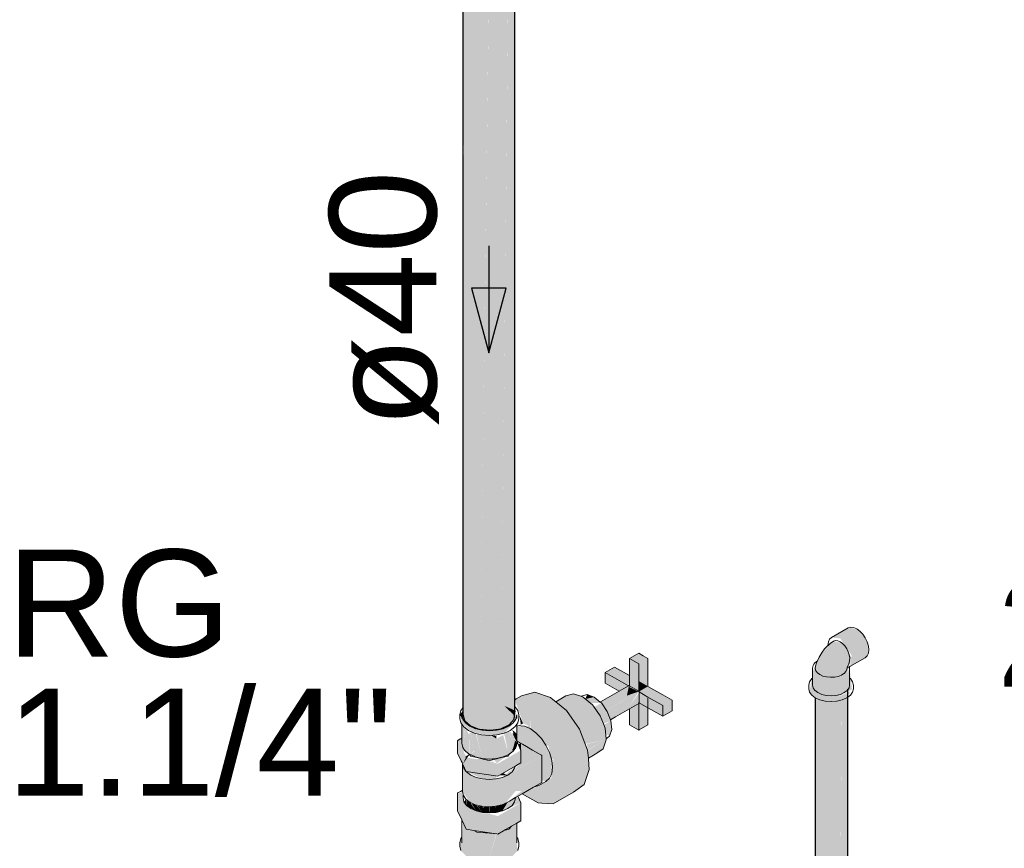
# Model space of a CAD drawing. Header units: millimetres. Extents: x 567 to 934, y -1 to 364.
# Tile 979 of 1056: x 747.38 to 749.22, y 194.71 to 196.26. Entities that reach past the tile are written whole.
import ezdxf

# ---------------------------------------------------------------- set-up
doc = ezdxf.new("R2010")
doc.units = ezdxf.units.MM
doc.header["$MEASUREMENT"] = 0
doc.linetypes.add('NULL', pattern=[0])
for name, color, linetype, lineweight in [('AF-Condutos', 140, 'Continuous', 25), ('AF-Peça de utilização', 152, 'Continuous', 18), ('AF-Registro', 253, 'Continuous', 18), ('AF-Sentido conduto', 140, 'Continuous', 30), ('AF-Textos conduto', 7, 'Continuous', 9), ('Textos', 7, 'Continuous', 9)]:
    doc.layers.add(name, color=color, linetype=linetype, lineweight=lineweight)
doc.styles.add('Arial', font='arial.ttf')

msp = doc.modelspace()

# ---------------------------------------------------------------- hatches: boundary and pattern name
at = {"layer": 'AF-Condutos', "linetype": 'Continuous'}
for points in [[(748.2095, 194.9773), (748.2127, 194.9535), (748.2127, 196.5338)], [(748.2095, 194.9651), (748.2126, 196.5185), (748.2095, 196.5208)], [(748.2127, 194.9535), (748.2238, 194.9436), (748.2238, 196.5239)], [(748.2127, 196.5182), (748.2127, 194.9535), (748.2237, 196.5102)], [(748.2408, 194.9372), (748.2408, 196.5175), (748.2238, 194.9443)], [(748.2408, 194.9372), (748.261, 194.9354), (748.2612, 194.9516), (748.261, 196.5157)], [(748.261, 194.9354), (748.2714, 194.937), (748.2806, 196.5187)], [(748.2714, 194.937), (748.2806, 194.9384), (748.2806, 196.5187)], [(748.2967, 194.994), (748.2965, 196.5261), (748.2806, 194.9384), (748.2965, 194.9458), (748.3057, 194.9563), (748.3057, 196.5196), (748.3056, 196.5196)], [(748.3056, 196.5189), (748.2965, 196.5148), (748.2967, 194.994)], [(748.3057, 194.9563), (748.3068, 196.5204), (748.3057, 196.5196)], [(748.3068, 194.968), (748.3068, 196.5204), (748.3058, 195.0191)], [(748.2238, 196.5127), (748.2238, 194.9436), (748.2407, 196.5058)], [(748.2408, 196.5058), (748.2408, 194.9372), (748.2608, 196.507)], [(748.2805, 196.5088), (748.261, 196.5073), (748.2612, 194.9516)], [(748.2963, 196.5135), (748.2806, 196.5098), (748.2806, 194.9384)], [(748.9254, 195.0054), (748.9176, 193.1735), (748.9174, 194.9997), (748.9065, 193.1974), (748.906, 194.9964), (748.894, 193.2243), (748.8933, 194.996), (748.8814, 193.1231), (748.8933, 193.1205), (748.9174, 193.1242), (748.9287, 193.137), (748.9287, 195.0125), (748.9255, 193.1565)], [(748.8679, 193.1352), (748.8814, 193.1231), (748.8814, 194.9986), (748.8725, 193.1497), (748.8724, 195.0038)], [(748.8679, 194.9962), (748.8679, 193.1352), (748.8724, 194.9928)], [(748.8724, 194.9933), (748.8725, 193.1497), (748.8814, 194.9902)], [(748.8814, 193.1231), (748.8817, 193.1549), (748.8814, 194.9986)], [(748.8814, 194.9903), (748.8817, 193.1549), (748.8933, 194.9883)], [(748.8933, 194.9887), (748.894, 193.2243), (748.906, 194.9884)], [(748.9173, 194.9906), (748.9061, 194.9897), (748.9065, 193.1974)], [(748.9254, 194.994), (748.9174, 194.9921), (748.9176, 193.1735)], [(748.9287, 194.9969), (748.9254, 194.9954), (748.9255, 193.1565)]]:
    msp.add_hatch(color=151, dxfattribs=at).paths.add_polyline_path(points)
at = {"layer": 'AF-Peça de utilização', "linetype": 'Continuous'}
for points in [[(748.9327, 195.0544), (748.9615, 195.071), (748.9674, 195.0794), (748.9651, 195.1006), (748.9514, 195.1207), (748.9341, 195.128), (748.8985, 195.1087), (748.9145, 195.1071), (748.9364, 195.0751)], [(748.9323, 195.0515), (748.9276, 195.0414), (748.936, 195.0715), (748.919, 195.0975), (748.9022, 195.1022), (748.8809, 195.0812), (748.8639, 195.0463), (748.8573, 195.0069), (748.8679, 194.9963), (748.8867, 194.9899), (748.9083, 194.9899), (748.927, 194.9961), (748.9336, 195.0079), (748.9083, 194.9967), (748.9366, 195.0121)]]:
    msp.add_hatch(color=161, dxfattribs=at).paths.add_polyline_path(points)
at = {"layer": 'AF-Registro', "linetype": 'Continuous'}
for points in [[(748.5209, 195.0695), (748.5469, 195.0745), (748.5382, 195.0795)], [(748.5469, 195.0745), (748.5209, 195.0695), (748.5296, 195.0645), (748.5556, 195.0695)], [(748.5209, 195.0195), (748.5376, 195.0089), (748.5382, 195.0595), (748.5209, 195.0695)], [(748.5382, 195.0595), (748.5556, 195.0175), (748.5556, 195.0695), (748.5296, 195.0645)], [(748.5209, 195.0375), (748.4932, 195.0535), (748.4759, 195.0435), (748.5209, 195.032)], [(748.5188, 195.0183), (748.4759, 195.0435), (748.4759, 195.0235), (748.5019, 195.0085)], [(748.5391, 195.027), (748.5556, 195.0175), (748.5391, 195.0574)], [(748.5192, 195.0185), (748.5209, 195.032), (748.479, 195.0427)], [(748.5391, 195.008), (748.5556, 195.0175), (748.5382, 195.0275)], [(748.5193, 195.0185), (748.4671, 194.9885), (748.478, 194.973), (748.5382, 195.0077), (748.5163, 195.0002)], [(748.5382, 195.0075), (748.4787, 194.9731), (748.4801, 194.9695), (748.5209, 194.9809)], [(748.5196, 195.0168), (748.5163, 195.0002), (748.538, 195.0077)], [(748.5391, 195.008), (748.5556, 194.9975), (748.6006, 194.9915), (748.5556, 195.0175)], [(748.5391, 194.9872), (748.5833, 194.9615), (748.5833, 194.9815), (748.5391, 195.0069)], [(748.3783, 194.7979), (748.4164, 194.8199), (748.4367, 194.8342), (748.446, 194.862), (748.4429, 194.8985), (748.4278, 194.9375), (748.4033, 194.9722), (748.3737, 194.9965), (748.3356, 194.9745), (748.3356, 194.9611), (748.3396, 194.8986), (748.3524, 194.9243), (748.3356, 194.9385), (748.3356, 194.9745), (748.3737, 194.9965), (748.3441, 195.0064), (748.3196, 194.9999), (748.3068, 194.9925), (748.3225, 194.9483), (748.3333, 194.9431), (748.3106, 194.9428), (748.3106, 194.9167), (748.3182, 194.9073), (748.3183, 194.8745), (748.3003, 194.8558), (748.3572, 194.8884), (748.3586, 194.8863), (748.3572, 194.8423), (748.365, 194.8396), (748.3757, 194.8549), (748.3757, 194.8798), (748.365, 194.9075), (748.3695, 194.9062), (748.3749, 194.8826), (748.4048, 194.8765), (748.4079, 194.84), (748.3766, 194.8619), (748.3746, 194.8453), (748.3456, 194.8302), (748.3507, 194.7996)], [(748.3833, 194.9887), (748.3865, 194.986), (748.4167, 195.0034), (748.4021, 194.9996)], [(748.4167, 195.0034), (748.3865, 194.986), (748.398, 194.9765), (748.4343, 194.9975)], [(748.405, 194.9707), (748.4519, 194.983), (748.4343, 194.9975), (748.3996, 194.9775)], [(748.4387, 194.9939), (748.4551, 194.9975), (748.4417, 195.002)], [(748.4551, 194.9975), (748.4387, 194.9939), (748.4476, 194.9866), (748.4685, 194.9865)], [(748.5382, 194.9858), (748.5382, 195.0044), (748.5209, 194.9809), (748.4801, 194.9694), (748.4856, 194.9552)], [(748.5556, 194.9455), (748.5556, 194.9955), (748.5391, 194.9854), (748.5382, 194.9355)], [(748.5833, 194.9615), (748.6006, 194.9715), (748.6006, 194.9915), (748.5556, 194.9975), (748.5833, 194.9815)], [(748.2095, 194.9717), (748.204, 194.964), (748.2095, 194.9564)], [(748.3088, 194.9564), (748.3106, 194.9641), (748.2815, 194.978)], [(748.3047, 194.9551), (748.3062, 194.9615), (748.2855, 194.9803)], [(748.3063, 194.9628), (748.3088, 194.9717), (748.287, 194.9811)], [(748.4265, 194.9393), (748.4665, 194.9624), (748.4519, 194.983), (748.4044, 194.9706)], [(748.466, 194.963), (748.4796, 194.9708), (748.4685, 194.9865), (748.455, 194.9787)], [(748.4864, 194.9532), (748.4796, 194.9708), (748.4662, 194.9631), (748.4723, 194.9475)], [(748.5209, 194.9755), (748.5209, 194.9455), (748.5382, 194.9355), (748.5382, 194.9855)], [(748.2077, 194.9589), (748.2059, 194.9493), (748.2271, 194.932), (748.2591, 194.9257), (748.2867, 194.93), (748.3106, 194.9545), (748.2849, 194.9383), (748.2591, 194.9343), (748.2345, 194.9363)], [(748.3223, 194.9482), (748.3156, 194.9633), (748.3181, 194.946)], [(748.4755, 194.9392), (748.4665, 194.9624), (748.427, 194.9396), (748.4301, 194.9315)], [(748.4836, 194.9241), (748.4878, 194.9367), (748.4864, 194.9532), (748.4656, 194.9412), (748.4755, 194.9392), (748.4763, 194.93)], [(748.2077, 194.9112), (748.2095, 194.9035), (748.214, 194.938), (748.2077, 194.9468)], [(748.2095, 194.9035), (748.2218, 194.8909), (748.2211, 194.9285), (748.2146, 194.9392)], [(748.2313, 194.8956), (748.2228, 194.8907), (748.2458, 194.8825), (748.234, 194.9294), (748.2236, 194.9335)], [(748.3037, 194.8963), (748.2962, 194.9331), (748.2867, 194.93), (748.2955, 194.8902)], [(748.3088, 194.9035), (748.3058, 194.9249), (748.2962, 194.9342), (748.3034, 194.8991)], [(748.3106, 194.9288), (748.3018, 194.9366), (748.3102, 194.9156)], [(748.4774, 194.9174), (748.4755, 194.9392), (748.4301, 194.9315), (748.4384, 194.91), (748.4728, 194.9165), (748.443, 194.8976)], [(748.2156, 194.8591), (748.2158, 194.8822), (748.275, 194.873), (748.2418, 194.883), (748.2361, 194.8812), (748.217, 194.8841), (748.2, 194.9163), (748.2, 194.8928)], [(748.2077, 194.9208), (748.2002, 194.9164), (748.2119, 194.8914)], [(748.231, 194.8968), (748.2241, 194.9302), (748.2211, 194.9285), (748.2228, 194.8906)], [(748.2849, 194.9266), (748.2725, 194.9194), (748.2597, 194.9258), (748.2353, 194.9275), (748.2458, 194.8825), (748.2725, 194.8825), (748.2955, 194.8902)], [(748.2725, 194.9194), (748.2725, 194.9247), (748.2621, 194.926)], [(748.2884, 194.887), (748.3093, 194.9089), (748.298, 194.9226)], [(748.3097, 194.9074), (748.3075, 194.9156), (748.3027, 194.8983)], [(748.4728, 194.9165), (748.4419, 194.9099), (748.4429, 194.8983)], [(748.4718, 194.9009), (748.4774, 194.9174), (748.443, 194.8976), (748.4441, 194.8849)], [(748.275, 194.8495), (748.3183, 194.898), (748.275, 194.873), (748.2158, 194.8822), (748.2158, 194.8586)], [(748.3183, 194.8745), (748.3183, 194.898), (748.275, 194.8495)], [(748.3126, 194.9088), (748.3183, 194.8942), (748.3183, 194.9106)], [(748.2223, 194.8902), (748.2156, 194.8852), (748.21, 194.8724)], [(748.2366, 194.8845), (748.2688, 194.8766), (748.2613, 194.8809)], [(748.2905, 194.8864), (748.2673, 194.8808), (748.2737, 194.8738)], [(748.2928, 194.851), (748.2927, 194.8033), (748.3082, 194.8217), (748.3192, 194.822), (748.2969, 194.803), (748.3572, 194.8379), (748.3572, 194.8884)], [(748.3766, 194.8619), (748.4079, 194.84), (748.4048, 194.8765), (748.379, 194.8818)], [(748.209, 194.8206), (748.2234, 194.8006), (748.2453, 194.7933), (748.2707, 194.7933), (748.2927, 194.8006), (748.2927, 194.8511), (748.2707, 194.8438), (748.2456, 194.8429), (748.2156, 194.8569), (748.209, 194.8711)], [(748.3068, 194.8678), (748.2836, 194.8472), (748.2938, 194.8517)], [(748.2156, 194.8591), (748.2465, 194.8444), (748.2718, 194.8444), (748.2718, 194.85)], [(748.2927, 194.8511), (748.2852, 194.8554), (748.2778, 194.8511)], [(748.3507, 194.7996), (748.3458, 194.8292), (748.3208, 194.8169)], [(748.2078, 194.8194), (748.2, 194.8182), (748.2158, 194.7841), (748.275, 194.7749), (748.2557, 194.7805), (748.2456, 194.7798), (748.2122, 194.8012)], [(748.2158, 194.7841), (748.2, 194.8182), (748.2, 194.7847)], [(748.2159, 194.8062), (748.2118, 194.8017), (748.2167, 194.7949)], [(748.3131, 194.811), (748.2938, 194.8013), (748.2836, 194.7846), (748.3183, 194.7999)], [(748.2158, 194.7505), (748.275, 194.7414), (748.3183, 194.7999), (748.275, 194.7749)], [(748.2167, 194.8036), (748.2167, 194.7949), (748.2236, 194.8005)], [(748.2236, 194.8005), (748.2167, 194.7949), (748.2346, 194.7846)], [(748.2266, 194.7978), (748.2346, 194.7846), (748.2346, 194.7956)], [(748.2346, 194.7959), (748.2346, 194.7846), (748.2465, 194.7817)], [(748.2369, 194.7939), (748.2465, 194.7817), (748.2465, 194.793)], [(748.2584, 194.7924), (748.2465, 194.7817), (748.2591, 194.7808)], [(748.2465, 194.7915), (748.2465, 194.7817), (748.2584, 194.7923)], [(748.2713, 194.7935), (748.2591, 194.7808), (748.2718, 194.7817)], [(748.2712, 194.7933), (748.2591, 194.7924), (748.2591, 194.7808)], [(748.2836, 194.7846), (748.2937, 194.8011), (748.2836, 194.7966), (748.2718, 194.7817)], [(748.2833, 194.7963), (748.2718, 194.7936), (748.2718, 194.7817)], [(748.275, 194.7414), (748.3183, 194.7664), (748.3183, 194.7999), (748.3106, 194.7895)], [(748.2, 194.7847), (748.2158, 194.7505), (748.275, 194.7749), (748.2158, 194.7841)], [(748.2095, 194.7328), (748.204, 194.7251), (748.2059, 194.7104), (748.2202, 194.6961), (748.2449, 194.6879), (748.2734, 194.6879), (748.2981, 194.6961), (748.3124, 194.7104), (748.3106, 194.7251), (748.3106, 194.7619), (748.2728, 194.7417), (748.2591, 194.6954), (748.2591, 194.7418), (748.2228, 194.7494), (748.2228, 194.7041), (748.2154, 194.7514), (748.21, 194.763)], [(748.2155, 194.7505), (748.2228, 194.7041), (748.2228, 194.7494)], [(748.2721, 194.7417), (748.2583, 194.743), (748.2591, 194.6954)]]:
    msp.add_hatch(color=254, dxfattribs=at).paths.add_polyline_path(points)

# ---------------------------------------------------------------- linework, layer by layer
at = {"layer": 'AF-Condutos'}
for p, q in [((748.2095, 196.5208), (748.2095, 194.9651)), ((748.3068, 195.0187), (748.3068, 196.5204)), ((748.3068, 194.9966), (748.3068, 195.0187)), ((748.9287, 193.1518), (748.9287, 195.0125)), ((748.3068, 194.9925), (748.3068, 194.9966)), ((748.3068, 194.968), (748.3068, 194.9925)), ((748.8679, 194.9963), (748.8679, 194.9962)), ((748.8679, 194.9962), (748.8679, 193.1352)), ((748.2095, 194.9651), (748.2127, 194.9535)), ((748.2127, 194.9535), (748.2238, 194.9436)), ((748.2965, 194.9458), (748.3057, 194.9563)), ((748.3057, 194.9563), (748.3068, 194.968)), ((748.2238, 194.9436), (748.238, 194.9383)), ((748.238, 194.9383), (748.2408, 194.9372)), ((748.2408, 194.9372), (748.261, 194.9354)), ((748.261, 194.9354), (748.2714, 194.937)), ((748.2714, 194.937), (748.2806, 194.9384)), ((748.2806, 194.9384), (748.2965, 194.9458))]:
    msp.add_line(p, q, dxfattribs=at)
at = {"layer": 'AF-Peça de utilização'}
for p, q in [((748.9294, 195.1266), (748.8985, 195.1087)), ((748.9341, 195.128), (748.9294, 195.1266)), ((748.9396, 195.1275), (748.9341, 195.128)), ((748.9455, 195.125), (748.9396, 195.1275)), ((748.9514, 195.1207), (748.9455, 195.125)), ((748.9568, 195.1149), (748.9514, 195.1207)), ((748.8926, 195.1004), (748.8918, 195.094)), ((748.8949, 195.1054), (748.8926, 195.1004)), ((748.8985, 195.1087), (748.8949, 195.1054)), ((748.9022, 195.1022), (748.8959, 195.0973)), ((748.9059, 195.1032), (748.9022, 195.1022)), ((748.91, 195.1027), (748.9059, 195.1032)), ((748.9145, 195.1008), (748.91, 195.1027)), ((748.919, 195.0975), (748.9145, 195.1008)), ((748.9615, 195.1081), (748.9568, 195.1149)), ((748.9651, 195.1006), (748.9615, 195.1081)), ((748.9674, 195.0929), (748.9651, 195.1006)), ((748.8809, 195.0812), (748.8753, 195.0723)), ((748.8855, 195.0876), (748.8809, 195.0812)), ((748.8912, 195.0931), (748.8855, 195.0876)), ((748.8919, 195.0937), (748.8912, 195.0931)), ((748.8918, 195.094), (748.8919, 195.0937)), ((748.8959, 195.0973), (748.8919, 195.0937)), ((748.9232, 195.0931), (748.919, 195.0975)), ((748.9268, 195.0879), (748.9232, 195.0931)), ((748.9297, 195.0822), (748.9268, 195.0879)), ((748.9316, 195.0764), (748.9297, 195.0822)), ((748.9682, 195.0857), (748.9674, 195.0929)), ((748.9674, 195.0794), (748.9682, 195.0857)), ((748.8722, 195.0651), (748.8674, 195.0615)), ((748.8722, 195.0651), (748.8706, 195.0613)), ((748.8753, 195.0723), (748.8722, 195.0651)), ((748.9312, 195.0612), (748.9323, 195.0656)), ((748.9324, 195.0707), (748.9316, 195.0764)), ((748.9323, 195.0656), (748.9324, 195.0707)), ((748.9327, 195.0544), (748.9615, 195.071)), ((748.9615, 195.071), (748.9651, 195.0744)), ((748.9651, 195.0744), (748.9674, 195.0794)), ((748.8639, 195.0567), (748.8627, 195.0515)), ((748.8627, 195.0515), (748.8627, 195.0329)), ((748.8656, 195.0591), (748.8639, 195.0567)), ((748.8674, 195.0615), (748.8656, 195.0591)), ((748.8687, 195.0551), (748.868, 195.0509)), ((748.868, 195.0509), (748.8692, 195.0467)), ((748.8706, 195.0613), (748.8687, 195.0551)), ((748.8692, 195.0467), (748.8721, 195.0428)), ((748.9219, 195.0417), (748.9253, 195.0455)), ((748.9253, 195.0455), (748.9272, 195.0496)), ((748.9272, 195.0496), (748.9274, 195.0515)), ((748.9274, 195.0522), (748.9306, 195.0531)), ((748.9274, 195.0522), (748.9275, 195.053)), ((748.9274, 195.0515), (748.9274, 195.0522)), ((748.9275, 195.053), (748.9294, 195.0574)), ((748.9294, 195.0574), (748.9299, 195.0584)), ((748.9299, 195.0584), (748.9305, 195.0596)), ((748.9305, 195.0596), (748.9312, 195.0612)), ((748.9306, 195.0531), (748.9318, 195.0538)), ((748.9318, 195.0538), (748.9327, 195.0544)), ((748.9323, 195.0515), (748.9318, 195.0538)), ((748.9323, 195.0345), (748.9323, 195.0515)), ((748.8573, 195.0261), (748.8559, 195.0199)), ((748.8615, 195.0319), (748.8573, 195.0261)), ((748.8627, 195.0329), (748.8615, 195.0319)), ((748.8627, 195.0329), (748.8627, 195.0199)), ((748.8721, 195.0428), (748.8766, 195.0394)), ((748.8766, 195.0394), (748.8825, 195.0368)), ((748.8825, 195.0368), (748.8892, 195.0351)), ((748.8892, 195.0351), (748.8965, 195.0344)), ((748.8965, 195.0344), (748.9038, 195.0348)), ((748.9038, 195.0348), (748.9108, 195.0362)), ((748.9108, 195.0362), (748.9169, 195.0386)), ((748.9169, 195.0386), (748.9195, 195.0402)), ((748.9195, 195.0402), (748.9212, 195.0413)), ((748.9212, 195.0413), (748.9219, 195.0417)), ((748.9323, 195.0329), (748.9323, 195.0345)), ((748.9323, 195.0199), (748.9323, 195.0329)), ((748.9336, 195.0319), (748.9323, 195.0329)), ((748.9377, 195.0261), (748.9336, 195.0319)), ((748.9392, 195.0199), (748.9377, 195.0261)), ((748.8559, 195.0199), (748.8559, 195.0131)), ((748.8559, 195.0131), (748.8573, 195.0069)), ((748.8573, 195.0069), (748.8615, 195.0011)), ((748.8627, 195.0199), (748.8639, 195.0147)), ((748.8639, 195.0147), (748.8674, 195.0099)), ((748.8674, 195.0099), (748.8679, 195.0095)), ((748.8679, 195.0095), (748.8729, 195.0057)), ((748.9221, 195.0057), (748.9276, 195.0099)), ((748.9276, 195.0099), (748.9287, 195.0113)), ((748.9287, 195.0113), (748.9311, 195.0147)), ((748.9311, 195.0147), (748.9323, 195.0199)), ((748.9336, 195.0011), (748.9377, 195.0069)), ((748.9377, 195.0069), (748.9392, 195.0131)), ((748.9392, 195.0131), (748.9392, 195.0199)), ((748.8615, 195.0011), (748.8679, 194.9963)), ((748.8679, 194.9963), (748.8681, 194.9961)), ((748.8681, 194.9961), (748.8767, 194.9923)), ((748.8729, 195.0057), (748.8801, 195.0025)), ((748.8767, 194.9923), (748.8867, 194.9899)), ((748.8801, 195.0025), (748.8885, 195.0005)), ((748.8867, 194.9899), (748.8975, 194.9891)), ((748.8885, 195.0005), (748.8975, 194.9998)), ((748.8975, 194.9998), (748.9065, 195.0005)), ((748.8975, 194.9891), (748.9083, 194.9899)), ((748.9065, 195.0005), (748.9149, 195.0025)), ((748.9083, 194.9899), (748.9183, 194.9923)), ((748.9149, 195.0025), (748.9221, 195.0057)), ((748.9183, 194.9923), (748.927, 194.9961)), ((748.927, 194.9961), (748.9287, 194.9974)), ((748.9287, 194.9974), (748.9336, 195.0011))]:
    msp.add_line(p, q, dxfattribs=at)
at = {"layer": 'AF-Registro'}
for p, q in [((748.5382, 195.0795), (748.5209, 195.0695)), ((748.5209, 195.0695), (748.5296, 195.0645)), ((748.5296, 195.0645), (748.5209, 195.0695)), ((748.5209, 195.0695), (748.5209, 195.0375)), ((748.5296, 195.0645), (748.5382, 195.0595)), ((748.5382, 195.0595), (748.5296, 195.0645)), ((748.5469, 195.0745), (748.5382, 195.0795)), ((748.5556, 195.0695), (748.5469, 195.0745)), ((748.5556, 195.0175), (748.5556, 195.0695)), ((748.4932, 195.0535), (748.4759, 195.0435)), ((748.4759, 195.0435), (748.5192, 195.0185)), ((748.4759, 195.0435), (748.4759, 195.0335)), ((748.5192, 195.0185), (748.4759, 195.0435)), ((748.5209, 195.0375), (748.4932, 195.0535)), ((748.5382, 195.0595), (748.5382, 195.0295)), ((748.5382, 195.0295), (748.5382, 195.0595)), ((748.4759, 195.0335), (748.4759, 195.0235)), ((748.5209, 195.0375), (748.5209, 195.0195)), ((748.5382, 195.0295), (748.5382, 195.0275)), ((748.5382, 195.0275), (748.5382, 195.0295)), ((748.5382, 195.0275), (748.5382, 195.0085)), ((748.5382, 195.0085), (748.5382, 195.0275)), ((748.4759, 195.0235), (748.5019, 195.0085)), ((748.5019, 195.0085), (748.4759, 194.9935)), ((748.5192, 195.0185), (748.5019, 195.0085)), ((748.52, 195.019), (748.5192, 195.0185)), ((748.5192, 195.0185), (748.5209, 195.0175)), ((748.5209, 195.0175), (748.5192, 195.0185)), ((748.5209, 195.0185), (748.52, 195.019)), ((748.5209, 195.0195), (748.5209, 195.0185)), ((748.5218, 195.018), (748.5209, 195.0185)), ((748.5382, 195.0085), (748.5218, 195.018)), ((748.5391, 195.008), (748.5382, 195.0085)), ((748.5382, 195.0085), (748.5382, 195.0075)), ((748.5391, 195.007), (748.5382, 195.0075)), ((748.5382, 195.0075), (748.5391, 195.007)), ((748.5382, 195.0075), (748.5382, 195.0075)), ((748.5391, 195.007), (748.5391, 195.008)), ((748.5556, 194.9975), (748.5391, 195.007)), ((748.5391, 195.007), (748.5391, 195.007)), ((748.5391, 195.007), (748.5556, 194.9975)), ((748.5391, 194.988), (748.5391, 195.007)), ((748.5833, 195.0015), (748.5556, 195.0175)), ((748.3091, 194.9939), (748.3068, 194.9925)), ((748.3196, 194.9999), (748.3091, 194.9939)), ((748.3441, 195.0064), (748.3196, 194.9999)), ((748.3737, 194.9965), (748.3441, 195.0064)), ((748.3778, 194.9932), (748.3737, 194.9965)), ((748.3833, 194.9887), (748.3778, 194.9932)), ((748.4021, 194.9996), (748.3833, 194.9887)), ((748.4033, 194.9722), (748.3833, 194.9887)), ((748.4167, 195.0034), (748.4021, 194.9996)), ((748.4301, 194.9989), (748.4167, 195.0034)), ((748.4303, 194.9989), (748.4301, 194.9989)), ((748.4306, 194.9991), (748.4303, 194.9989)), ((748.4343, 194.9975), (748.4303, 194.9989)), ((748.4417, 195.002), (748.4306, 194.9991)), ((748.4519, 194.983), (748.4343, 194.9975)), ((748.4551, 194.9975), (748.4417, 195.002)), ((748.4665, 194.9881), (748.4551, 194.9975)), ((748.4671, 194.9885), (748.4665, 194.9881)), ((748.4685, 194.9865), (748.4665, 194.9881)), ((748.4759, 194.9935), (748.4671, 194.9885)), ((748.5391, 194.987), (748.5391, 194.988)), ((748.5556, 194.9975), (748.5833, 194.9815)), ((748.5833, 194.9815), (748.5556, 194.9975)), ((748.5556, 194.9455), (748.5556, 194.9955)), ((748.6006, 194.9915), (748.5833, 195.0015)), ((748.6006, 194.9815), (748.6006, 194.9915)), ((748.2059, 194.9723), (748.204, 194.964)), ((748.2071, 194.9739), (748.2059, 194.9723)), ((748.2077, 194.9748), (748.2071, 194.9739)), ((748.2095, 194.9773), (748.2077, 194.9748)), ((748.3106, 194.9748), (748.3069, 194.98)), ((748.3124, 194.9723), (748.3106, 194.9748)), ((748.3143, 194.9641), (748.3124, 194.9723)), ((748.4278, 194.9375), (748.4033, 194.9722)), ((748.4536, 194.9807), (748.4519, 194.983)), ((748.4665, 194.9624), (748.4536, 194.9807)), ((748.4796, 194.9708), (748.4685, 194.9865)), ((748.4856, 194.9552), (748.4796, 194.9708)), ((748.4949, 194.9605), (748.5209, 194.9755)), ((748.5209, 194.9755), (748.5382, 194.9855)), ((748.5209, 194.9755), (748.5209, 194.9455)), ((748.5382, 194.9875), (748.5382, 194.9855)), ((748.5382, 194.9855), (748.5391, 194.986)), ((748.5382, 194.9855), (748.5382, 194.9355)), ((748.5382, 194.9355), (748.5382, 194.9855)), ((748.5391, 194.987), (748.5556, 194.9775)), ((748.5391, 194.986), (748.5391, 194.987)), ((748.5556, 194.9775), (748.5833, 194.9615)), ((748.5833, 194.9815), (748.5833, 194.9715)), ((748.5833, 194.9715), (748.5833, 194.9815)), ((748.5833, 194.9615), (748.6006, 194.9715)), ((748.5833, 194.9715), (748.5833, 194.9615)), ((748.5833, 194.9615), (748.5833, 194.9715)), ((748.6006, 194.9715), (748.6006, 194.9815)), ((748.204, 194.964), (748.204, 194.9639)), ((748.204, 194.9639), (748.204, 194.9575)), ((748.204, 194.9575), (748.2059, 194.9493)), ((748.2095, 194.9564), (748.2077, 194.964)), ((748.2077, 194.964), (748.2077, 194.9575)), ((748.2146, 194.9492), (748.2095, 194.9564)), ((748.3088, 194.9564), (748.3037, 194.9492)), ((748.3106, 194.9641), (748.3088, 194.9564)), ((748.3106, 194.9575), (748.3106, 194.9641)), ((748.3124, 194.9493), (748.3143, 194.9575)), ((748.3143, 194.9575), (748.3143, 194.9641)), ((748.4723, 194.9475), (748.4665, 194.9624)), ((748.4856, 194.9552), (748.4949, 194.9605)), ((748.4864, 194.9532), (748.4856, 194.9552)), ((748.4878, 194.9367), (748.4864, 194.9532)), ((748.2059, 194.9493), (748.2077, 194.9468)), ((748.2077, 194.9468), (748.2114, 194.9416)), ((748.2077, 194.9468), (748.2077, 194.9208)), ((748.2114, 194.9416), (748.2202, 194.935)), ((748.2228, 194.9431), (748.2146, 194.9492)), ((748.2202, 194.935), (748.2271, 194.932)), ((748.2334, 194.9383), (748.2228, 194.9431)), ((748.2367, 194.9375), (748.2334, 194.9383)), ((748.2458, 194.9354), (748.2367, 194.9375)), ((748.2591, 194.9343), (748.2458, 194.9354)), ((748.2725, 194.9354), (748.2591, 194.9343)), ((748.2761, 194.9362), (748.2725, 194.9354)), ((748.2849, 194.9383), (748.2761, 194.9362)), ((748.2955, 194.943), (748.2849, 194.9383)), ((748.2867, 194.93), (748.2944, 194.9334)), ((748.2944, 194.9334), (748.2981, 194.935)), ((748.3037, 194.9492), (748.2955, 194.943)), ((748.2981, 194.935), (748.3069, 194.9416)), ((748.3069, 194.9416), (748.3071, 194.942)), ((748.3071, 194.942), (748.3106, 194.9468)), ((748.3106, 194.9468), (748.3124, 194.9493)), ((748.3106, 194.9445), (748.3106, 194.9468)), ((748.3106, 194.944), (748.3106, 194.9445)), ((748.3148, 194.9441), (748.3106, 194.9428)), ((748.3106, 194.9428), (748.3106, 194.944)), ((748.3106, 194.9414), (748.3106, 194.9428)), ((748.3106, 194.9153), (748.3106, 194.9414)), ((748.318, 194.9438), (748.3148, 194.9441)), ((748.3248, 194.9431), (748.318, 194.9438)), ((748.3356, 194.9385), (748.3248, 194.9431)), ((748.3463, 194.9307), (748.3356, 194.9385)), ((748.4429, 194.8985), (748.4278, 194.9375)), ((748.4755, 194.9392), (748.4723, 194.9475)), ((748.4772, 194.9196), (748.4755, 194.9392)), ((748.4836, 194.9241), (748.4878, 194.9367)), ((748.5209, 194.9455), (748.5382, 194.9355)), ((748.5382, 194.9355), (748.5391, 194.936)), ((748.5391, 194.936), (748.5556, 194.9455)), ((748.2002, 194.9164), (748.2, 194.9163)), ((748.2, 194.9163), (748.2, 194.8928)), ((748.205, 194.9192), (748.2002, 194.9164)), ((748.2058, 194.9197), (748.205, 194.9192)), ((748.2077, 194.9208), (748.2058, 194.9197)), ((748.2077, 194.9208), (748.2077, 194.9112)), ((748.2271, 194.932), (748.2316, 194.93)), ((748.2316, 194.93), (748.2449, 194.9268)), ((748.2449, 194.9268), (748.2591, 194.9257)), ((748.2591, 194.9257), (748.2734, 194.9268)), ((748.2734, 194.9268), (748.2867, 194.93)), ((748.3102, 194.9156), (748.3036, 194.9296)), ((748.3097, 194.9074), (748.3075, 194.9156)), ((748.3106, 194.9146), (748.3106, 194.9153)), ((748.3114, 194.9148), (748.3106, 194.9153)), ((748.3106, 194.9112), (748.3106, 194.9146)), ((748.3111, 194.9135), (748.3106, 194.9146)), ((748.313, 194.9139), (748.3114, 194.9148)), ((748.3564, 194.9201), (748.3463, 194.9307)), ((748.365, 194.9075), (748.3564, 194.9201)), ((748.4718, 194.9009), (748.4774, 194.9174)), ((748.4772, 194.9196), (748.4836, 194.9241)), ((748.4774, 194.9174), (748.4772, 194.9196)), ((748.2077, 194.9112), (748.2095, 194.9035)), ((748.2095, 194.9035), (748.2131, 194.8984)), ((748.2131, 194.8984), (748.2133, 194.8977)), ((748.2131, 194.8984), (748.2139, 194.8972)), ((748.2133, 194.8977), (748.2139, 194.8972)), ((748.2139, 194.8972), (748.2146, 194.8963)), ((748.2146, 194.8963), (748.2218, 194.8909)), ((748.2964, 194.8909), (748.3037, 194.8963)), ((748.3027, 194.8983), (748.3094, 194.9059)), ((748.3037, 194.8963), (748.3088, 194.9035)), ((748.3088, 194.9035), (748.3094, 194.9059)), ((748.3094, 194.9059), (748.3097, 194.9074)), ((748.3094, 194.9059), (748.3099, 194.9065)), ((748.3097, 194.9074), (748.3106, 194.9112)), ((748.3099, 194.9065), (748.3097, 194.9074)), ((748.3117, 194.9122), (748.3111, 194.9135)), ((748.3128, 194.9098), (748.3117, 194.9122)), ((748.313, 194.9093), (748.3128, 194.9098)), ((748.3153, 194.9126), (748.313, 194.9139)), ((748.3131, 194.9091), (748.313, 194.9093)), ((748.3151, 194.9049), (748.3131, 194.9091)), ((748.3174, 194.8999), (748.3151, 194.9049)), ((748.316, 194.9122), (748.3153, 194.9126)), ((748.3153, 194.9126), (748.3153, 194.9126)), ((748.3183, 194.9109), (748.316, 194.9122)), ((748.3183, 194.898), (748.3174, 194.8999)), ((748.321, 194.9093), (748.3183, 194.9109)), ((748.3183, 194.8809), (748.3183, 194.898)), ((748.3287, 194.9049), (748.321, 194.9093)), ((748.3396, 194.8985), (748.3287, 194.9049)), ((748.3498, 194.8927), (748.3396, 194.8985)), ((748.3716, 194.8937), (748.365, 194.9075)), ((748.4442, 194.8834), (748.4429, 194.8985)), ((748.4598, 194.8924), (748.4718, 194.9009)), ((748.2, 194.8928), (748.2066, 194.8785)), ((748.2066, 194.8785), (748.2083, 194.875)), ((748.2223, 194.8902), (748.2156, 194.8852)), ((748.2218, 194.8909), (748.2221, 194.8905)), ((748.2218, 194.8909), (748.2225, 194.8904)), ((748.2221, 194.8905), (748.2222, 194.8904)), ((748.2222, 194.8904), (748.2223, 194.8902)), ((748.2223, 194.8902), (748.2245, 194.8872)), ((748.2225, 194.8904), (748.2228, 194.8902)), ((748.2228, 194.8902), (748.2251, 194.8892)), ((748.2245, 194.8872), (748.2294, 194.886)), ((748.2251, 194.8892), (748.2334, 194.8855)), ((748.2294, 194.886), (748.2332, 194.8851)), ((748.2332, 194.8851), (748.2347, 194.8849)), ((748.2334, 194.8855), (748.2377, 194.8844)), ((748.2347, 194.8849), (748.2358, 194.8847)), ((748.2358, 194.8847), (748.2418, 194.883)), ((748.2377, 194.8844), (748.2458, 194.8825)), ((748.2418, 194.883), (748.2433, 194.8827)), ((748.2433, 194.8827), (748.2505, 194.881)), ((748.2458, 194.8825), (748.2591, 194.8815)), ((748.2505, 194.881), (748.2591, 194.8789)), ((748.2591, 194.8815), (748.2725, 194.8825)), ((748.2591, 194.8789), (748.2678, 194.881)), ((748.2678, 194.881), (748.275, 194.8827)), ((748.2725, 194.8825), (748.2849, 194.8855)), ((748.275, 194.8827), (748.2765, 194.883)), ((748.2765, 194.883), (748.2938, 194.8872)), ((748.2849, 194.8855), (748.2955, 194.8902)), ((748.2938, 194.8872), (748.2974, 194.8922)), ((748.2974, 194.8922), (748.2955, 194.8902)), ((748.2955, 194.8902), (748.2964, 194.8909)), ((748.3183, 194.8745), (748.3183, 194.8809)), ((748.3564, 194.8889), (748.3498, 194.8927)), ((748.3572, 194.8884), (748.3564, 194.8889)), ((748.3572, 194.8726), (748.3572, 194.8884)), ((748.3757, 194.8798), (748.3716, 194.8937)), ((748.3772, 194.8665), (748.3757, 194.8798)), ((748.4442, 194.8834), (748.4598, 194.8924)), ((748.4443, 194.8815), (748.4442, 194.8834)), ((748.446, 194.862), (748.4443, 194.8815)), ((748.2083, 194.875), (748.2094, 194.8726)), ((748.2094, 194.8726), (748.209, 194.8711)), ((748.209, 194.8711), (748.209, 194.8485)), ((748.2094, 194.8726), (748.2105, 194.8701)), ((748.2105, 194.8701), (748.2156, 194.8591)), ((748.2105, 194.8701), (748.2118, 194.8644)), ((748.2118, 194.8644), (748.2156, 194.8591)), ((748.275, 194.8495), (748.3073, 194.8681)), ((748.3016, 194.8576), (748.3065, 194.8644)), ((748.3065, 194.8644), (748.3073, 194.8681)), ((748.3073, 194.8681), (748.3081, 194.8686)), ((748.3081, 194.8686), (748.3104, 194.8699)), ((748.3104, 194.8699), (748.3183, 194.8745)), ((748.3572, 194.8379), (748.3572, 194.8726)), ((748.3757, 194.8549), (748.3772, 194.8665)), ((748.4367, 194.8342), (748.446, 194.862)), ((748.209, 194.8485), (748.209, 194.8234)), ((748.2156, 194.8591), (748.2158, 194.8586)), ((748.2158, 194.8586), (748.275, 194.8495)), ((748.216, 194.8586), (748.2167, 194.8576)), ((748.2167, 194.8576), (748.2245, 194.8517)), ((748.2245, 194.8517), (748.2346, 194.8472)), ((748.2346, 194.8472), (748.2465, 194.8444)), ((748.2465, 194.8444), (748.2591, 194.8434)), ((748.2591, 194.8434), (748.2718, 194.8444)), ((748.2718, 194.8444), (748.2836, 194.8472)), ((748.2836, 194.8472), (748.2938, 194.8517)), ((748.2938, 194.8517), (748.3016, 194.8576)), ((748.365, 194.8396), (748.3716, 194.8457)), ((748.3716, 194.8457), (748.3757, 194.8549)), ((748.2085, 194.8231), (748.2051, 194.8211)), ((748.209, 194.8234), (748.2085, 194.8231)), ((748.209, 194.8234), (748.209, 194.8206)), ((748.3208, 194.8169), (748.3417, 194.829)), ((748.3417, 194.829), (748.3427, 194.8295)), ((748.3427, 194.8295), (748.3572, 194.8379)), ((748.3427, 194.8295), (748.3434, 194.8295)), ((748.3434, 194.8295), (748.352, 194.8321)), ((748.352, 194.8321), (748.365, 194.8396)), ((748.4164, 194.8199), (748.4367, 194.8342)), ((748.2051, 194.8211), (748.2, 194.8182)), ((748.2, 194.8182), (748.2, 194.7847)), ((748.209, 194.8206), (748.2101, 194.8157)), ((748.2101, 194.8157), (748.2107, 194.8133)), ((748.2101, 194.8157), (748.2101, 194.8141)), ((748.2101, 194.8141), (748.2101, 194.8091)), ((748.2101, 194.8091), (748.2118, 194.8017)), ((748.2107, 194.8133), (748.2156, 194.8065)), ((748.2156, 194.8065), (748.2234, 194.8006)), ((748.2969, 194.803), (748.3081, 194.8096)), ((748.3065, 194.8017), (748.3081, 194.8091)), ((748.3081, 194.8091), (748.3081, 194.8096)), ((748.3081, 194.8096), (748.3083, 194.8096)), ((748.3083, 194.8096), (748.3148, 194.8134)), ((748.3131, 194.811), (748.3126, 194.8121)), ((748.3136, 194.8099), (748.3131, 194.811)), ((748.3157, 194.8055), (748.3136, 194.8099)), ((748.3148, 194.8134), (748.3208, 194.8169)), ((748.3183, 194.7999), (748.3157, 194.8055)), ((748.3208, 194.8169), (748.3507, 194.7996)), ((748.3783, 194.7979), (748.4164, 194.8199)), ((748.2118, 194.8017), (748.2167, 194.7949)), ((748.2167, 194.7949), (748.2245, 194.7891)), ((748.2234, 194.8006), (748.2335, 194.7961)), ((748.2245, 194.7891), (748.2346, 194.7846)), ((748.2335, 194.7961), (748.2453, 194.7933)), ((748.2453, 194.7933), (748.258, 194.7923)), ((748.258, 194.7923), (748.2707, 194.7933)), ((748.2707, 194.7933), (748.2825, 194.7961)), ((748.2825, 194.7961), (748.2927, 194.8006)), ((748.2836, 194.7846), (748.2938, 194.7891)), ((748.2927, 194.8006), (748.2969, 194.803)), ((748.2938, 194.7891), (748.3016, 194.7949)), ((748.3016, 194.7949), (748.3065, 194.8017)), ((748.3183, 194.7897), (748.3183, 194.7999)), ((748.3183, 194.7763), (748.3183, 194.7897)), ((748.3507, 194.7996), (748.3572, 194.7992)), ((748.3572, 194.7992), (748.3783, 194.7979)), ((748.2, 194.7847), (748.2077, 194.768)), ((748.2077, 194.768), (748.2158, 194.7505)), ((748.2077, 194.768), (748.2077, 194.7413)), ((748.2346, 194.7846), (748.2465, 194.7817)), ((748.2465, 194.7817), (748.2591, 194.7808)), ((748.2591, 194.7808), (748.2718, 194.7817)), ((748.2718, 194.7817), (748.2836, 194.7846)), ((748.3183, 194.7664), (748.3183, 194.7763)), ((748.2158, 194.7505), (748.2302, 194.7483)), ((748.286, 194.7477), (748.2897, 194.7499)), ((748.2888, 194.7485), (748.2955, 194.7505)), ((748.2897, 194.7499), (748.3004, 194.756)), ((748.2955, 194.7505), (748.3004, 194.756)), ((748.3004, 194.756), (748.3106, 194.7619)), ((748.3106, 194.7619), (748.3183, 194.7664)), ((748.3106, 194.7412), (748.3106, 194.7619)), ((748.2059, 194.7334), (748.204, 194.7251)), ((748.2077, 194.7359), (748.2059, 194.7334)), ((748.2077, 194.7413), (748.2077, 194.7359)), ((748.2077, 194.7359), (748.2077, 194.7251)), ((748.2302, 194.7483), (748.268, 194.7424)), ((748.2302, 194.7483), (748.2358, 194.745)), ((748.2358, 194.745), (748.2515, 194.7436)), ((748.2515, 194.7436), (748.2672, 194.7422)), ((748.2672, 194.7422), (748.268, 194.7424)), ((748.268, 194.7424), (748.2733, 194.7416)), ((748.2733, 194.7416), (748.275, 194.7414)), ((748.275, 194.7414), (748.286, 194.7477)), ((748.286, 194.7477), (748.2888, 194.7485)), ((748.3106, 194.7359), (748.3106, 194.7412)), ((748.3106, 194.7251), (748.3106, 194.7359)), ((748.3124, 194.7334), (748.3106, 194.7359)), ((748.3143, 194.7251), (748.3124, 194.7334)), ((748.204, 194.7251), (748.204, 194.7186)), ((748.204, 194.7186), (748.2059, 194.7104)), ((748.3124, 194.7104), (748.3143, 194.7186)), ((748.3143, 194.7186), (748.3143, 194.7251))]:
    msp.add_line(p, q, dxfattribs=at)
at = {"layer": 'AF-Sentido conduto'}
for p, q in [((748.2907, 195.7616), (748.226, 195.7616)), ((748.226, 195.7616), (748.2584, 195.6409)), ((748.2584, 195.6409), (748.2907, 195.7616))]:
    msp.add_line(p, q, dxfattribs=at)
msp.add_lwpolyline([(748.2584, 195.8409), (748.2584, 195.6409)], dxfattribs=at)

# ---------------------------------------------------------------- texts
at = {"layer": 'AF-Textos conduto', "linetype": 'NULL', "insert": (748.1655, 195.7409), "char_height": 0.2, "width": 0.962805, "attachment_point": 8, "rotation": 90.0002, "line_spacing_factor": 0.6, "style": 'Arial'}
msp.add_mtext('ø40', dxfattribs=at)
at = {"layer": 'Textos', "linetype": 'NULL', "char_height": 0.2, "attachment_point": 7, "line_spacing_factor": 0.6, "style": 'Arial'}
for s, insert, width in [('RG', (747.358, 195.0704), 0.838415), ('25mm x 1/2"', (749.2074, 195.0143), 3.117378), ('1.1/4"', (747.358, 194.8104), 1.440854)]:
    msp.add_mtext(s, dxfattribs=dict(at, insert=insert, width=width))

doc.saveas('drawing.dxf')
